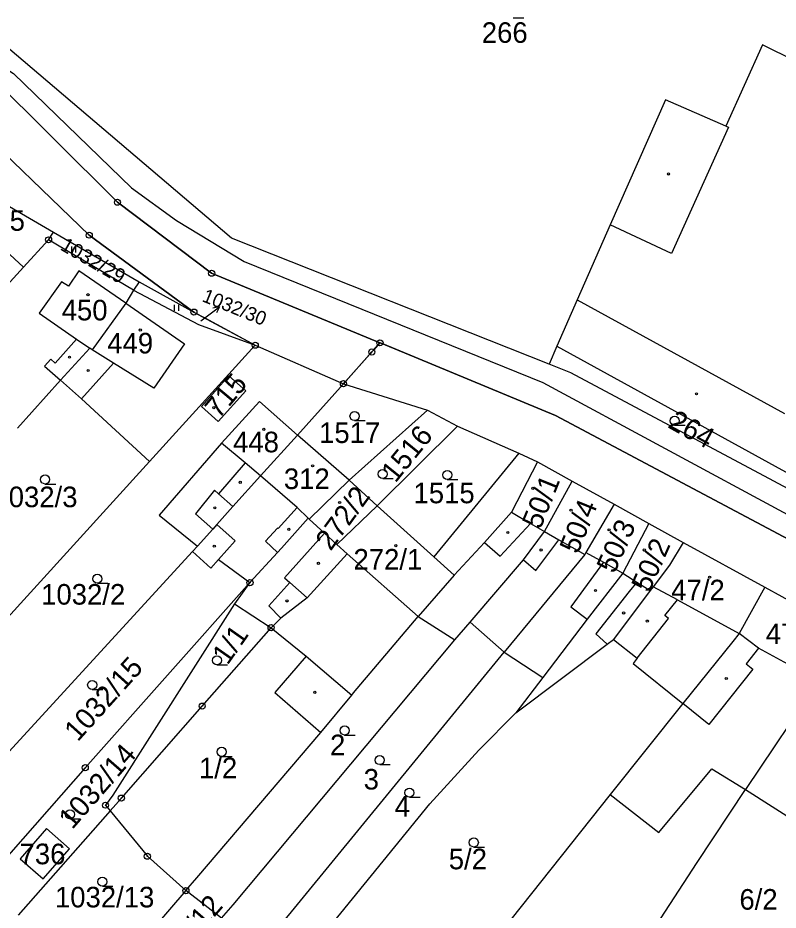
# Model space of a CAD drawing. Extents: x -537341 to -532984, y -1143469 to -1141314.
# Drawn here: x -534342 to -534216.3, y -1143173.4 to -1143026 of the extents above; entities that cross this region are included whole.
import ezdxf

# ---------------------------------------------------------------- set-up
doc = ezdxf.new("R2010")
doc.units = 0
for name, color, linetype in [('Hranice parcel', 7, 'Continuous'), ('parcelní_č_2000', 7, 'Continuous'), ('Pop  PČ popisy', 7, 'Continuous'), ('u_obec_Horní_Moš', 7, 'Continuous'), ('u_osa_toku', 7, 'Continuous'), ('Vnitřní kresba', 7, 'Continuous'), ('Značky bodu BP', 7, 'Continuous'), ('Značky budov', 7, 'Continuous'), ('Značky kultur', 7, 'Continuous')]:
    doc.layers.add(name, color=color, linetype=linetype)

msp = doc.modelspace()

# ---------------------------------------------------------------- linework, layer by layer
at = {"layer": 'Hranice parcel'}
for p, q in [((-534349.18, -1143053.81), (-534336.08, -1143061.39)), ((-534336.9, -1143062.65), (-534336.08, -1143061.39)), ((-534336.08, -1143061.39), (-534321.92, -1143069.57)), ((-534341.07, -1143067.2), (-534336.9, -1143062.65)), ((-534322.86, -1143070.98), (-534336.9, -1143062.65)), ((-534321.92, -1143069.57), (-534322.86, -1143070.98)), ((-534321.92, -1143069.57), (-534312.87, -1143074.6)), ((-534312.87, -1143074.6), (-534302.73, -1143080.08)), ((-534320.24, -1143099.29), (-534302.73, -1143080.08)), ((-534302.73, -1143080.08), (-534288.16, -1143086.43)), ((-534252.86, -1143080.22), (-534254.16, -1143083.21)), ((-534252.86, -1143080.22), (-534208.53, -1143104.62)), ((-534342.06, -1143093.8), (-534334.91, -1143085.87)), ((-534295.72, -1143094.92), (-534288.16, -1143086.43)), ((-534288.16, -1143086.43), (-534274.28, -1143090.83)), ((-534274.28, -1143090.83), (-534287.23, -1143102.38)), ((-534274.28, -1143090.83), (-534269.3, -1143093.44)), ((-534269.3, -1143093.44), (-534282.6, -1143106.61)), ((-534269.3, -1143093.44), (-534259.17, -1143097.92)), ((-534287.23, -1143102.38), (-534295.72, -1143094.92)), ((-534259.17, -1143097.92), (-534256.06, -1143099.32)), ((-534320.24, -1143099.29), (-534347.35, -1143129.11)), ((-534256.06, -1143099.32), (-534250.33, -1143102.52)), ((-534282.6, -1143106.61), (-534287.23, -1143102.38)), ((-534250.33, -1143102.52), (-534243.39, -1143106.33)), ((-534243.39, -1143106.33), (-534237.65, -1143109.55)), ((-534237.65, -1143109.55), (-534232, -1143112.7)), ((-534312.3, -1143113.28), (-534313.09, -1143114.16)), ((-534232, -1143112.7), (-534218.51, -1143120.06)), ((-534348.33, -1143152.45), (-534313.09, -1143114.16)), ((-534299.08, -1143114.32), (-534303.6, -1143119.31)), ((-534303.6, -1143119.31), (-534306.15, -1143122.8)), ((-534218.51, -1143120.06), (-534204.82, -1143127.54)), ((-534306.15, -1143122.8), (-534300.11, -1143126.75)), ((-534275.79, -1143124.91), (-534269.71, -1143128.77)), ((-534269.71, -1143128.77), (-534267.2, -1143125.84)), ((-534267.2, -1143125.84), (-534261.58, -1143130.82)), ((-534261.58, -1143130.82), (-534255.21, -1143134.99)), ((-534255.21, -1143134.99), (-534259.65, -1143140.85)), ((-534232.02, -1143139.29), (-534244.03, -1143154.33)), ((-534221.67, -1143153.49), (-534200.74, -1143166.93)), ((-534244.03, -1143154.33), (-534262.48, -1143177.45)), ((-534326.73, -1143157.02), (-534341.9, -1143174.28)), ((-534314.19, -1143170.21), (-534329.04, -1143187.33)), ((-534308.29, -1143174.74), (-534314.19, -1143170.21))]:
    msp.add_line(p, q, dxfattribs=at)
for points in [[(-534282.11, -1143079.68), (-534309.94, -1143068.18), (-534325.51, -1143056.45), (-534346.72, -1143035.39), (-534357.53, -1143027.93), (-534362.88, -1143025.27), (-534381.95, -1143023.43), (-534397.75, -1143018.75)], [(-534254.16, -1143083.21), (-534306.64, -1143062.38), (-534343.69, -1143030.88), (-534357.88, -1143021.87)], [(-534207.83, -1143035.88), (-534218.87, -1143030.41), (-534224.94, -1143043.88), (-534234.9, -1143039.51), (-534244.08, -1143060.19), (-534249.5, -1143072.55), (-534252.86, -1143080.22)], [(-534312.87, -1143074.6), (-534330.17, -1143061.89), (-534350.68, -1143042.16), (-534383.69, -1143031.92)], [(-534362.06, -1143074.11), (-534360.49, -1143074.89), (-534347.82, -1143060.96), (-534341.07, -1143067.2)], [(-534057.96, -1143064.19), (-534059.64, -1143064.14), (-534074.56, -1143079.61), (-534078.59, -1143085.09), (-534080.91, -1143089.42), (-534088.16, -1143107.66), (-534092.38, -1143122.37), (-534099.66, -1143133.29), (-534105.29, -1143138.59), (-534106.3, -1143138.42), (-534110.81, -1143141.06), (-534111.69, -1143142.47), (-534119.94, -1143145.27), (-534133.44, -1143145.32), (-534146.47, -1143141.81), (-534184.24, -1143128.27), (-534195.29, -1143122.4), (-534195.41, -1143122.63), (-534196.29, -1143122.15), (-534196.18, -1143121.93), (-534253.1, -1143091.68), (-534282.11, -1143079.68)], [(-534341.07, -1143067.2), (-534345.49, -1143072.03), (-534354.04, -1143081.44), (-534354.73, -1143082.19)], [(-534322.86, -1143070.98), (-534324.14, -1143073.14), (-534329.67, -1143080.86), (-534330.09, -1143080.57), (-534334.91, -1143085.87)], [(-534322.86, -1143070.98), (-534312.12, -1143076.63), (-534302.73, -1143080.08)], [(-534282.11, -1143079.68), (-534283.46, -1143081.19), (-534288.16, -1143086.43)], [(-534194.07, -1143114.79), (-534250.54, -1143084.65), (-534254.16, -1143083.21)], [(-534308.87, -1143092.7), (-534304.29, -1143087.6), (-534307.09, -1143085.12), (-534311.63, -1143090.19), (-534308.87, -1143092.7)], [(-534334.91, -1143085.87), (-534331.44, -1143088.94), (-534320.24, -1143099.29)], [(-534295.72, -1143094.92), (-534302.03, -1143089.35), (-534308.29, -1143096.25), (-534318.6, -1143108.15), (-534312.3, -1143113.28)], [(-534295.72, -1143094.92), (-534301.86, -1143101.66), (-534306.42, -1143106.72), (-534309.09, -1143109.72), (-534309.76, -1143110.45), (-534312.3, -1143113.28)], [(-534259.17, -1143097.92), (-534273.23, -1143115.04), (-534282.6, -1143106.61)], [(-534256.06, -1143099.32), (-534260.35, -1143107.65), (-534264.85, -1143112.65), (-534269.82, -1143118.1), (-534275.79, -1143124.91)], [(-534287.23, -1143102.38), (-534293.81, -1143108.82), (-534293.97, -1143108.67)], [(-534267.2, -1143125.84), (-534258.4, -1143115.55), (-534254.9, -1143110.83), (-534250.33, -1143102.52)], [(-534243.39, -1143106.33), (-534248.06, -1143114.33), (-534248.27, -1143114.67), (-534261.58, -1143130.82)], [(-534282.6, -1143106.61), (-534289.24, -1143112.99), (-534291.3, -1143111.13), (-534297.87, -1143118.54), (-534297.01, -1143119.3), (-534294.16, -1143121.81), (-534298.5, -1143125.16), (-534300.11, -1143126.75)], [(-534293.97, -1143108.67), (-534298.39, -1143113.59), (-534299.08, -1143114.32)], [(-534237.65, -1143109.55), (-534241.96, -1143117.77), (-534247.88, -1143125.32), (-534255.21, -1143134.99)], [(-534232, -1143112.7), (-534234.23, -1143116.41), (-534236.93, -1143119.98), (-534237.42, -1143120.63), (-534243.53, -1143128.72)], [(-534313.09, -1143114.16), (-534310.07, -1143116.91), (-534308.79, -1143115.47), (-534303.6, -1143119.31)], [(-534303.6, -1143119.31), (-534330.84, -1143149.89), (-534345.16, -1143166.14)], [(-534218.51, -1143120.06), (-534222.75, -1143127.72), (-534223.79, -1143129.02), (-534232.02, -1143139.29)], [(-534306.15, -1143122.8), (-534326.27, -1143154.41), (-534327.49, -1143156.09), (-534326.73, -1143157.02)], [(-534291.89, -1143144.05), (-534286.79, -1143137.93), (-534286.47, -1143137.54), (-534275.79, -1143124.91)], [(-534326.73, -1143157.02), (-534324.87, -1143154.91), (-534311.5, -1143139.7), (-534300.11, -1143126.75)], [(-534300.11, -1143126.75), (-534294.34, -1143131.46), (-534299.5, -1143137.49), (-534291.89, -1143144.05)], [(-534204.82, -1143127.54), (-534208.27, -1143133.9), (-534209.28, -1143135.74), (-534209.63, -1143135.55), (-534221.67, -1143153.49)], [(-534308.29, -1143174.74), (-534306.41, -1143172.53), (-534269.71, -1143128.77)], [(-534259.65, -1143140.85), (-534244.54, -1143129.48), (-534243.53, -1143128.72)], [(-534243.53, -1143128.72), (-534239.59, -1143131.81), (-534240.27, -1143132.68), (-534232.02, -1143139.29)], [(-534301.55, -1143179.5), (-534299.47, -1143177.07), (-534261.58, -1143130.82)], [(-534296.03, -1143182.97), (-534294.38, -1143181.03), (-534273.88, -1143155.88), (-534265.76, -1143147.01), (-534259.65, -1143140.85)], [(-534314.19, -1143170.21), (-534312.39, -1143168.09), (-534291.89, -1143144.05)], [(-534244.03, -1143154.33), (-534235.99, -1143160.62), (-534227.23, -1143150.07), (-534221.67, -1143153.49)], [(-534240.97, -1143182.89), (-534229.69, -1143165.55), (-534221.67, -1143153.49)], [(-534326.73, -1143157.02), (-534320.57, -1143164.53), (-534314.19, -1143170.21)], [(-534337.82, -1143168.28), (-534333.43, -1143163.29), (-534337.22, -1143159.96), (-534341.61, -1143164.95), (-534337.82, -1143168.28)]]:
    msp.add_lwpolyline(points, dxfattribs=at)
at = {"layer": 'Pop  PČ popisy'}
for p, q in [((-534311.05, -1143075.53), (-534308.65, -1143073.72)), ((-534308.65, -1143073.72), (-534309.75, -1143073.93)), ((-534308.65, -1143073.72), (-534309.15, -1143074.73)), ((-534311.75, -1143076.06), (-534311.05, -1143075.53))]:
    msp.add_line(p, q, dxfattribs=at)
at = {"layer": 'u_obec_Horní_Moš'}
for p, q in [((-534282.44, -1143080.05), (-534282.11, -1143079.68)), ((-534282.11, -1143079.68), (-534282.44, -1143080.05)), ((-534282.11, -1143079.68), (-534281.65, -1143079.87)), ((-534281.65, -1143079.87), (-534282.11, -1143079.68)), ((-534253.1, -1143091.68), (-534281.65, -1143079.87)), ((-534302.73, -1143080.08), (-534288.16, -1143086.43)), ((-534283.46, -1143081.19), (-534283.79, -1143081.56)), ((-534283.13, -1143080.82), (-534283.46, -1143081.19)), ((-534283.13, -1143080.82), (-534282.44, -1143080.05)), ((-534282.44, -1143080.05), (-534283.13, -1143080.82)), ((-534287.83, -1143086.06), (-534283.79, -1143081.56)), ((-534283.79, -1143081.56), (-534287.83, -1143086.06)), ((-534288.16, -1143086.43), (-534287.83, -1143086.06)), ((-534287.83, -1143086.06), (-534288.16, -1143086.43)), ((-534288.16, -1143086.43), (-534274.28, -1143090.83)), ((-534274.28, -1143090.83), (-534269.3, -1143093.44)), ((-534269.3, -1143093.44), (-534259.17, -1143097.92)), ((-534259.17, -1143097.92), (-534256.06, -1143099.32)), ((-534256.06, -1143099.32), (-534250.33, -1143102.52)), ((-534250.33, -1143102.52), (-534243.39, -1143106.33)), ((-534243.39, -1143106.33), (-534237.65, -1143109.55)), ((-534237.65, -1143109.55), (-534232, -1143112.7)), ((-534232, -1143112.7), (-534218.51, -1143120.06)), ((-534218.51, -1143120.06), (-534204.82, -1143127.54))]:
    msp.add_line(p, q, dxfattribs=at)
for points in [[(-534397.75, -1143018.75), (-534381.95, -1143023.43), (-534362.88, -1143025.27), (-534357.53, -1143027.93), (-534346.72, -1143035.39), (-534325.51, -1143056.45), (-534309.94, -1143068.18), (-534282.11, -1143079.68)], [(-534254.16, -1143083.21), (-534306.64, -1143062.38), (-534343.69, -1143030.88), (-534357.88, -1143021.87)], [(-534383.69, -1143031.92), (-534350.68, -1143042.16), (-534330.17, -1143061.89), (-534312.87, -1143074.6)], [(-534282.11, -1143079.68), (-534309.94, -1143068.18), (-534325.51, -1143056.45), (-534346.72, -1143035.39)], [(-534312.87, -1143074.6), (-534311.09, -1143075.56), (-534302.73, -1143080.08)], [(-534281.65, -1143079.87), (-534253.1, -1143091.68), (-534196.18, -1143121.93)], [(-534283.79, -1143081.56), (-534283.46, -1143081.19), (-534283.13, -1143080.82)], [(-534194.07, -1143114.79), (-534250.54, -1143084.65), (-534254.16, -1143083.21)], [(-534195.41, -1143122.63), (-534196.29, -1143122.15), (-534196.18, -1143121.93), (-534253.1, -1143091.68)]]:
    msp.add_lwpolyline(points, dxfattribs=at)
at = {"layer": 'u_osa_toku'}
msp.add_lwpolyline([(-534484.46, -1142953.58), (-534476.39, -1142957.2), (-534453.49, -1142977.65), (-534439.76, -1142986.11), (-534420.7, -1142998.76), (-534398.33, -1143013.02), (-534394.26, -1143015.62), (-534393.06, -1143016.02), (-534381.48, -1143021.02), (-534370.24, -1143022.18), (-534359.81, -1143024.19), (-534342.71, -1143035.16), (-534323.17, -1143054.06), (-534315.77, -1143059.47), (-534304.57, -1143066.23), (-534255.2, -1143086.24), (-534194.5, -1143118.95)], dxfattribs=at)
at = {"layer": 'Vnitřní kresba'}
for p, q in [((-534224.52, -1143044.06), (-534233.92, -1143064.91)), ((-534224.94, -1143043.88), (-534224.52, -1143044.06)), ((-534233.92, -1143064.91), (-534244.08, -1143060.19)), ((-534331.92, -1143067.76), (-534333.59, -1143070.33)), ((-534324.14, -1143073.14), (-534331.92, -1143067.76)), ((-534334.75, -1143069.57), (-534338.45, -1143074.76)), ((-534333.59, -1143070.33), (-534334.75, -1143069.57)), ((-534324.14, -1143073.14), (-534314.43, -1143079.87)), ((-534249.5, -1143072.55), (-534215.25, -1143091.38)), ((-534338.45, -1143074.76), (-534332.28, -1143079.05)), ((-534332.28, -1143079.05), (-534335.82, -1143083.02)), ((-534332.28, -1143079.05), (-534330.09, -1143080.57)), ((-534314.43, -1143079.87), (-534319.52, -1143087.17)), ((-534326.17, -1143083.03), (-534329.67, -1143080.86)), ((-534336.54, -1143082.37), (-534337.56, -1143083.51)), ((-534335.82, -1143083.02), (-534336.54, -1143082.37)), ((-534337.56, -1143083.51), (-534334.91, -1143085.87)), ((-534326.17, -1143083.03), (-534331.44, -1143088.94)), ((-534319.52, -1143087.17), (-534326.17, -1143083.03)), ((-534304.4, -1143099.53), (-534308.29, -1143096.25)), ((-534304.4, -1143099.53), (-534308.79, -1143104.63)), ((-534301.86, -1143101.66), (-534304.4, -1143099.53)), ((-534295.8, -1143106.91), (-534301.86, -1143101.66)), ((-534309.48, -1143104.01), (-534312.6, -1143107.91)), ((-534308.79, -1143104.63), (-534309.48, -1143104.01)), ((-534308.79, -1143104.63), (-534306.42, -1143106.72)), ((-534312.6, -1143107.91), (-534309.76, -1143110.45)), ((-534295.8, -1143106.91), (-534298.97, -1143110.36)), ((-534293.97, -1143108.67), (-534295.8, -1143106.91)), ((-534260.35, -1143107.65), (-534257.22, -1143109.51)), ((-534293.81, -1143108.82), (-534291.3, -1143111.13)), ((-534306.07, -1143112.4), (-534309.09, -1143109.72)), ((-534299.06, -1143110.28), (-534301.05, -1143112.46)), ((-534298.97, -1143110.36), (-534299.06, -1143110.28)), ((-534262.24, -1143114.95), (-534257.22, -1143109.51)), ((-534257.22, -1143109.51), (-534254.9, -1143110.83)), ((-534254.9, -1143110.83), (-534252.52, -1143112.24)), ((-534256.37, -1143117.28), (-534252.52, -1143112.24)), ((-534252.52, -1143112.24), (-534248.27, -1143114.67)), ((-534308.79, -1143115.47), (-534306.07, -1143112.4)), ((-534301.05, -1143112.46), (-534299.08, -1143114.32)), ((-534287.53, -1143114.54), (-534289.24, -1143112.99)), ((-534264.85, -1143112.65), (-534262.24, -1143114.95)), ((-534287.53, -1143114.54), (-534294.16, -1143121.81)), ((-534275.79, -1143124.91), (-534287.53, -1143114.54)), ((-534273.23, -1143115.04), (-534269.82, -1143118.1)), ((-534248.06, -1143114.33), (-534245.18, -1143115.94)), ((-534258.4, -1143115.55), (-534256.37, -1143117.28)), ((-534245.18, -1143115.94), (-534250.56, -1143123.33)), ((-534245.18, -1143115.94), (-534241.96, -1143117.77)), ((-534241.96, -1143117.77), (-534239.66, -1143119.22)), ((-534300.49, -1143123.14), (-534297.01, -1143119.3)), ((-534239.66, -1143119.22), (-534240.93, -1143120.78)), ((-534239.66, -1143119.22), (-534237.42, -1143120.63)), ((-534240.93, -1143120.78), (-534246.4, -1143127.79)), ((-534232.93, -1143122.16), (-534236.93, -1143119.98)), ((-534235, -1143124.72), (-534232.93, -1143122.16)), ((-534232.93, -1143122.16), (-534222.75, -1143127.72)), ((-534298.5, -1143125.16), (-534300.49, -1143123.14)), ((-534250.56, -1143123.33), (-534247.88, -1143125.32)), ((-534239.59, -1143131.81), (-534234.4, -1143125.21)), ((-534234.4, -1143125.21), (-534235, -1143124.72)), ((-534246.4, -1143127.79), (-534244.54, -1143129.48)), ((-534219.53, -1143130.14), (-534222.75, -1143127.72)), ((-534294.34, -1143131.46), (-534286.79, -1143137.93)), ((-534219.53, -1143130.14), (-534221.57, -1143132.74)), ((-534209.63, -1143135.55), (-534219.53, -1143130.14)), ((-534221.57, -1143132.74), (-534220.46, -1143133.61)), ((-534220.46, -1143133.61), (-534227.77, -1143142.74)), ((-534227.77, -1143142.74), (-534232.02, -1143139.29))]:
    msp.add_line(p, q, dxfattribs=at)
at = {"layer": 'Značky bodu BP'}
for centre, radius in [((-534325.51, -1143056.45), 0.5), ((-534325.51, -1143056.45), 0.0303), ((-534336.9, -1143062.65), 0.5), ((-534330.17, -1143061.89), 0.5), ((-534330.17, -1143061.89), 0.0303), ((-534336.9, -1143062.65), 0.0303), ((-534309.94, -1143068.18), 0.5), ((-534309.94, -1143068.18), 0.0303), ((-534312.87, -1143074.6), 0.5), ((-534312.87, -1143074.6), 0.0303), ((-534302.73, -1143080.08), 0.5), ((-534282.11, -1143079.68), 0.5), ((-534282.11, -1143079.68), 0.0303), ((-534302.73, -1143080.08), 0.0303), ((-534283.46, -1143081.19), 0.5), ((-534283.46, -1143081.19), 0.0303), ((-534288.16, -1143086.43), 0.5), ((-534288.16, -1143086.43), 0.0303), ((-534303.6, -1143119.31), 0.5), ((-534303.6, -1143119.31), 0.0303), ((-534300.11, -1143126.75), 0.5), ((-534300.11, -1143126.75), 0.0303), ((-534311.5, -1143139.7), 0.5), ((-534311.5, -1143139.7), 0.0303), ((-534330.84, -1143149.89), 0.5), ((-534330.84, -1143149.89), 0.0303), ((-534324.87, -1143154.91), 0.5), ((-534324.87, -1143154.91), 0.0303), ((-534327.49, -1143156.09), 0.5), ((-534327.49, -1143156.09), 0.0303), ((-534320.57, -1143164.53), 0.5), ((-534320.57, -1143164.53), 0.0303), ((-534314.19, -1143170.21), 0.5), ((-534314.19, -1143170.21), 0.0303)]:
    msp.add_circle(centre, radius, dxfattribs=at)
at = {"layer": 'Značky budov'}
for centre in [(-534234.4, -1143051.77), (-534330.39, -1143071.73), (-534321.73, -1143077.56), (-534333.44, -1143082.05), (-534330.34, -1143084.26), (-534229.78, -1143088.11), (-534309.58, -1143090.4), (-534301.32, -1143093.97), (-534293.24, -1143100), (-534305.21, -1143102.73), (-534256.84, -1143103.73), (-534288.78, -1143106.06), (-534309.4, -1143106.95), (-534250.53, -1143107.34), (-534297.17, -1143110.5), (-534260.97, -1143111.03), (-534244.24, -1143110.57), (-534309.5, -1143113.29), (-534279.49, -1143113.2), (-534255.48, -1143113.91), (-534238.41, -1143113.91), (-534292.29, -1143116.11), (-534227.61, -1143118.39), (-534246.49, -1143120.62), (-534297.49, -1143122.33), (-534241.83, -1143124.32), (-534237.92, -1143125.66), (-534224.86, -1143135.16), (-534292.89, -1143137.43), (-534337.4, -1143162.65)]:
    msp.add_circle(centre, 0.175, dxfattribs=at)
at = {"layer": 'Značky kultur'}
for p, q in [((-534260.09, -1143025.97), (-534258.34, -1143025.97)), ((-534333.08, -1143064.75), (-534333.08, -1143063.75)), ((-534332.41, -1143064.75), (-534332.41, -1143063.75)), ((-534316.06, -1143074.4), (-534316.06, -1143073.4)), ((-534315.39, -1143074.4), (-534315.39, -1143073.4)), ((-534286.32, -1143092.54), (-534284.57, -1143092.54)), ((-534233.41, -1143093.31), (-534231.66, -1143093.31)), ((-534337.47, -1143103.01), (-534335.72, -1143103.01)), ((-534281.66, -1143102.11), (-534279.91, -1143102.11)), ((-534270.99, -1143102.26), (-534269.24, -1143102.26)), ((-534328.83, -1143119.42), (-534327.08, -1143119.42)), ((-534309.06, -1143132.9), (-534307.31, -1143132.9)), ((-534329.69, -1143136.96), (-534327.94, -1143136.96)), ((-534287.96, -1143144.49), (-534286.21, -1143144.49)), ((-534308.3, -1143148.02), (-534306.55, -1143148.02)), ((-534282.16, -1143149.39), (-534280.41, -1143149.39)), ((-534277.24, -1143154.77), (-534275.49, -1143154.77)), ((-534333.36, -1143158.36), (-534331.61, -1143158.36)), ((-534266.6, -1143163), (-534264.85, -1143163)), ((-534328, -1143169.48), (-534326.25, -1143169.48))]:
    msp.add_line(p, q, dxfattribs=at)
for centre in [(-534286.32, -1143091.79), (-534233.41, -1143092.56), (-534337.47, -1143102.26), (-534281.66, -1143101.36), (-534270.99, -1143101.51), (-534328.83, -1143118.67), (-534309.06, -1143132.15), (-534329.69, -1143136.21), (-534287.96, -1143143.74), (-534308.3, -1143147.27), (-534282.16, -1143148.64), (-534277.24, -1143154.02), (-534333.36, -1143157.61), (-534266.6, -1143162.25), (-534328, -1143168.73)]:
    msp.add_circle(centre, 0.75, dxfattribs=at)

# ---------------------------------------------------------------- texts
at = {"layer": 'parcelní_č_2000'}
for s, p in [('266', (-534265.28, -1143030.1)), ('1032/5', (-534354.71, -1143061.16)), ('450', (-534334.73, -1143075.97)), ('449', (-534327.2, -1143081.43)), ('1517', (-534292.18, -1143096.23)), ('448', (-534306.4, -1143097.77)), ('312', (-534298, -1143103.84)), ('1032/3', (-534346.02, -1143106.84)), ('1515', (-534276.57, -1143106.19)), ('272/1', (-534286.49, -1143117.15)), ('1032/2', (-534338.13, -1143122.94)), ('47/2', (-534233.96, -1143122.23)), ('47/1', (-534218.33, -1143129.47)), ('2', (-534290.37, -1143147.83)), ('1/2', (-534312.03, -1143151.63)), ('3', (-534284.81, -1143153.5)), ('4', (-534279.67, -1143157.97)), ('736', (-534341.7, -1143165.85)), ('5/2', (-534270.74, -1143166.68)), ('1032/13', (-534335.85, -1143172.98)), ('6/2', (-534222.69, -1143173.35))]:
    msp.add_text(s, height=3.4, dxfattribs=at).set_placement(p)
for s, height, rotation, p in [('1032/29', 2.4, 330, (-534335.14, -1143064.2)), ('1032/30', 2.278, 338, (-534311.67, -1143072.77)), ('715', 3.4, 50, (-534308.75, -1143092.36)), ('264', 3.4, 331, (-534234.7, -1143093.58)), ('1516', 3.4, 51, (-534279.56, -1143102.95)), ('272/2', 3.4, 54, (-534290.27, -1143114.21)), ('50/1', 3.4, 68, (-534255.6, -1143110.64)), ('50/4', 3.4, 68, (-534249.4, -1143114.71)), ('50/3', 3.4, 66, (-534243.35, -1143117.96)), ('50/2', 3.4, 66, (-534237.6, -1143121.09)), ('1/1', 3.4, 55, (-534307.31, -1143133.05)), ('1032/15', 3.4, 48, (-534332.08, -1143145.72)), ('1032/14', 3.4, 49, (-534332.98, -1143160.22)), ('1032/12', 3.4, 49, (-534318.67, -1143185.21))]:
    msp.add_text(s, height=height, rotation=rotation, dxfattribs=at).set_placement(p)

doc.saveas('drawing.dxf')
